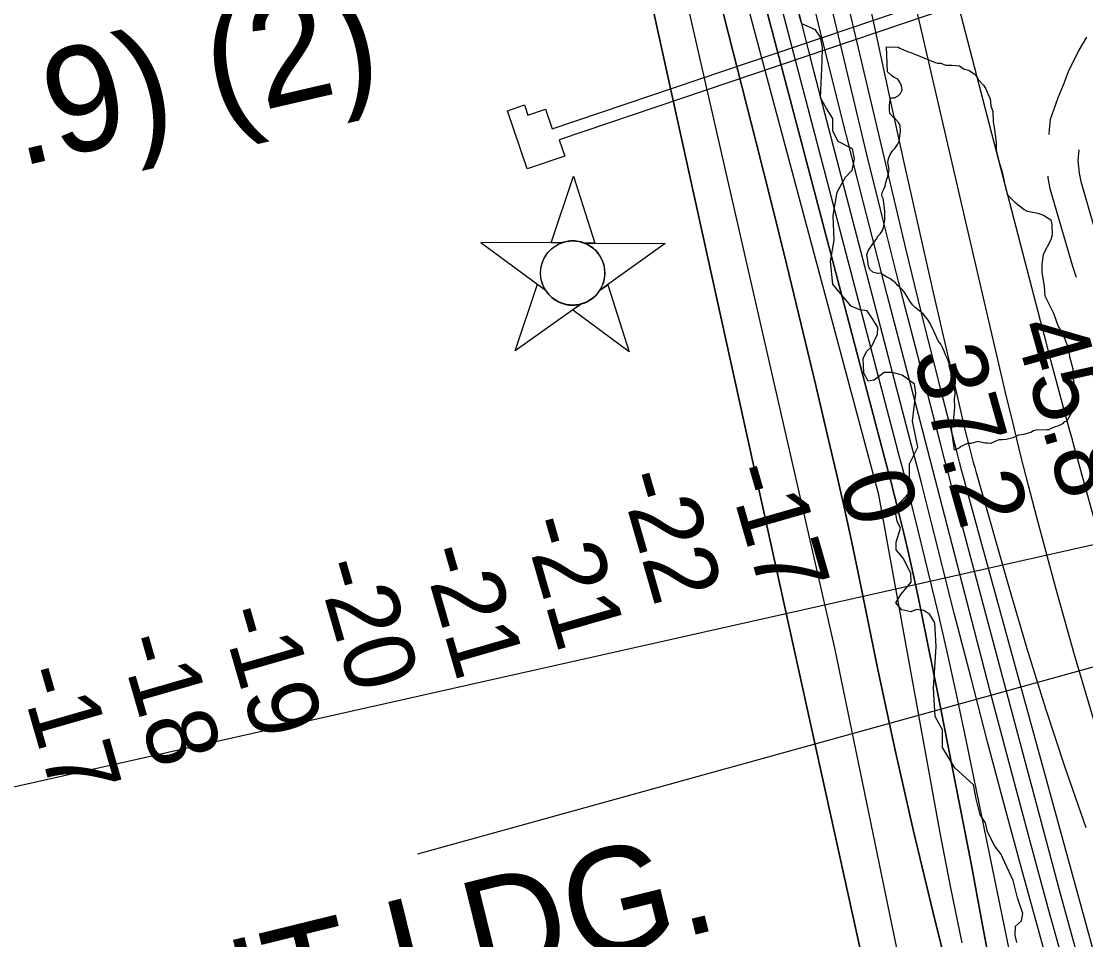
# Model space of a CAD drawing. Extents: x 3250478 to 3288318, y 788638 to 816472.
# Drawn here: x 3277390 to 3278402, y 797315 to 798188 of the extents above; entities that cross this region are included whole.
import ezdxf

# ---------------------------------------------------------------- set-up
doc = ezdxf.new("R2010")
doc.units = 0
for name, color, linetype in [('V-CHAN-DOCK', 7, 'Continuous'), ('V-CHAN-NAID', 7, 'Continuous'), ('V-RIVR-EDGE', 7, 'Continuous'), ('V-RIVR-RANG', 7, 'Continuous'), ('V-ROAD-CNTR', 7, 'Continuous'), ('V-SITE-VEGE', 7, 'Continuous'), ('V-TOPO-DPTH', 7, 'Continuous'), ('V-TOPO-GNAM-IDEN', 7, 'Continuous'), ('V-TOPO-MAJR', 7, 'Continuous'), ('V-TOPO-MINR', 7, 'Continuous'), ('V-TOPO-WATR', 7, 'Continuous'), ('V-UTIL-LINE', 7, 'Continuous')]:
    doc.layers.add(name, color=color, linetype=linetype)

msp = doc.modelspace()

# ---------------------------------------------------------------- linework, layer by layer
at = {"layer": 'V-CHAN-DOCK'}
msp.add_lwpolyline([(3278359.2, 798216.1), (3278300.3, 798196.2), (3278295.8, 798209.5), (3277901.3, 798075.7), (3277906.5, 798060.2), (3277870.8, 798048.1), (3277852.1, 798103.4), (3277868.2, 798108.8), (3277871.4, 798099.1), (3277888.3, 798104.8), (3277894.7, 798086.1), (3278291.3, 798220.6), (3278287.1, 798233.2), (3278337.5, 798250.3), (3278324.5, 798288.5), (3278333.6, 798291.5), (3278359.2, 798216.1)], dxfattribs=at)
at = {"layer": 'V-CHAN-NAID'}
for points in [[(3277903.2, 797977.7), (3277893.6, 797977.7), (3277914.8, 798041.2), (3277935, 797977.4), (3277925.4, 797977.5), (3277923.8, 797978.1), (3277921.7, 797978.7), (3277919.7, 797979.2), (3277917.6, 797979.5), (3277916.5, 797979.6), (3277914.9, 797979.7), (3277913.2, 797979.7), (3277911.9, 797979.6), (3277909.9, 797979.4), (3277908.6, 797979.2), (3277906.8, 797978.8), (3277905.3, 797978.4), (3277904.2, 797978)], [(3277903.2, 797977.7), (3277826.7, 797978.2), (3277888.3, 797932.8), (3277887.2, 797934.7), (3277886.4, 797936.3), (3277885.5, 797938.3), (3277884.8, 797940.4), (3277884.5, 797941.7), (3277884.1, 797943.3), (3277883.9, 797944.8), (3277883.7, 797946.4), (3277883.6, 797948.1), (3277883.6, 797949.7), (3277883.7, 797951.8), (3277883.9, 797953.4), (3277884.3, 797955.6), (3277884.7, 797957.5), (3277885.3, 797959.4), (3277886, 797961.1), (3277886.7, 797962.7), (3277887.5, 797964.2), (3277888.6, 797965.9), (3277889.6, 797967.4), (3277890.6, 797968.7), (3277891.6, 797969.8), (3277892.9, 797971.1), (3277894, 797972.1), (3277895.7, 797973.5), (3277896.9, 797974.4), (3277898.6, 797975.4), (3277900.3, 797976.4), (3277901.8, 797977.1)], [(3277925.4, 797977.5), (3278001.9, 797977), (3277939.7, 797932.4), (3277940.6, 797933.9), (3277941.6, 797935.8), (3277942.3, 797937.4), (3277943, 797939.3), (3277943.6, 797941.1), (3277944, 797942.7), (3277944.3, 797944.8), (3277944.5, 797946.3), (3277944.6, 797948.5), (3277944.6, 797950.6), (3277944.4, 797952.8), (3277944.2, 797954.6), (3277943.7, 797956.8), (3277943, 797958.9), (3277942.3, 797960.9), (3277941.6, 797962.4), (3277940.6, 797964.3), (3277939.6, 797966), (3277938.3, 797967.7), (3277937.1, 797969.3), (3277935.8, 797970.6), (3277934.2, 797972.2), (3277932.4, 797973.6), (3277930.8, 797974.7), (3277928.9, 797975.9), (3277927.4, 797976.6)], [(3277921.7, 797919.5), (3277859.4, 797875), (3277880.6, 797938.5), (3277888.3, 797932.8), (3277888.9, 797931.8), (3277890.3, 797930), (3277891.5, 797928.6), (3277893, 797927.1), (3277894.4, 797925.8), (3277895.8, 797924.7), (3277897.2, 797923.7), (3277898.9, 797922.6), (3277900.6, 797921.7), (3277902.4, 797920.9), (3277903.9, 797920.4), (3277905.5, 797919.8), (3277907.7, 797919.3), (3277909.3, 797919), (3277911.3, 797918.7), (3277912.8, 797918.6), (3277914.7, 797918.6), (3277916.4, 797918.7), (3277918.1, 797918.9), (3277920, 797919.2)], [(3277939.7, 797932.4), (3277947.5, 797938), (3277967.7, 797874.3), (3277913.9, 797914), (3277921.7, 797919.5), (3277923.3, 797920), (3277924.9, 797920.6), (3277927.1, 797921.5), (3277928.8, 797922.4), (3277930.7, 797923.5), (3277932.4, 797924.7), (3277934, 797925.9), (3277935.3, 797927.1), (3277936.7, 797928.5), (3277937.9, 797929.9), (3277939, 797931.4)]]:
    msp.add_lwpolyline(points, close=True, dxfattribs=at)
msp.add_circle((3277914.1, 797949.1), 30.5, dxfattribs=at)
at = {"layer": 'V-RIVR-EDGE'}
for points in [[(3278193.8, 797913.3), (3278186.9, 797914.2), (3278178.6, 797917.7), (3278168.2, 797929.9), (3278161.3, 797938.6), (3278159.2, 797959.9), (3278162.7, 797980.3), (3278161.5, 798003.8), (3278165.4, 798025.9), (3278173.3, 798040.3), (3278179.8, 798046.8), (3278182, 798057.6), (3278179.9, 798067.2), (3278166.4, 798074.2), (3278161.2, 798083.8), (3278161.2, 798095.9), (3278155.2, 798105.5), (3278149.6, 798115.5), (3278151, 798150.3), (3278151.4, 798163.8), (3278149.7, 798173.3), (3278144.9, 798180.3), (3278131.9, 798186), (3278129.3, 798193.8)], [(3278336.2, 797312.7), (3278334.5, 797319.6), (3278335, 797328.3), (3278340.6, 797333.5), (3278341.9, 797340.5), (3278336.8, 797355.2), (3278332.5, 797371.8), (3278320.8, 797397), (3278315.2, 797404.4), (3278308.2, 797417.9), (3278306.5, 797426.6), (3278301.3, 797434), (3278297.4, 797449.2), (3278294.9, 797462.7), (3278277.1, 797478.8), (3278265.4, 797498), (3278265.4, 797515), (3278258.5, 797527.6), (3278256.8, 797554.5), (3278259.5, 797594.1), (3278258.3, 797616.7), (3278253.5, 797624.5), (3278247.9, 797628.4), (3278240.9, 797629.3), (3278235.3, 797627.2), (3278227, 797628.9), (3278221, 797635.5), (3278225.8, 797643.7), (3278235.8, 797655.4), (3278235.4, 797663.7), (3278228, 797678), (3278221.5, 797685.9), (3278221.5, 797693.3), (3278225.5, 797706.7), (3278222.5, 797713.3), (3278220.3, 797725), (3278225.1, 797730.7), (3278233, 797739.3), (3278234.3, 797755.4), (3278234.3, 797767.6), (3278242.2, 797783.6), (3278237, 797808.4), (3278240.1, 797834.9), (3278238.9, 797843.6), (3278227.2, 797851.9), (3278218, 797854.6), (3278210.2, 797854.6), (3278200.6, 797847.2), (3278195, 797846.4), (3278190.6, 797853.8), (3278190.2, 797867.7), (3278193.3, 797874.6), (3278198.1, 797878.9), (3278203.8, 797891.1), (3278204.2, 797897.2), (3278199.5, 797904.6), (3278193.8, 797913.3)]]:
    msp.add_lwpolyline(points, dxfattribs=at)
at = {"layer": 'V-RIVR-RANG'}
msp.add_line((3278634.1, 797636.8), (3277766.6, 797396.9), dxfattribs=at)
at = {"layer": 'V-ROAD-CNTR'}
for points in [[(3278402.3, 798173.4), (3278395.2, 798160.8), (3278384.9, 798140.2), (3278380.1, 798127.5), (3278375.2, 798115.7), (3278372.5, 798108.4), (3278367.8, 798095), (3278367, 798085.3), (3278366.5, 798080.9)], [(3278394.9, 798066.2), (3278394.9, 798066.1), (3278394, 798056), (3278395.3, 798044), (3278396.8, 798036.2), (3278416.2, 797969.2)], [(3278365.5, 798041.2), (3278365.6, 798039.7), (3278367.5, 798029.3), (3278389, 797955.5), (3278392.6, 797945)]]:
    msp.add_lwpolyline(points, dxfattribs=at)
at = {"layer": 'V-SITE-VEGE'}
for points in [[(3278277, 797780.6), (3278274.1, 797801), (3278275.3, 797804.1), (3278276.1, 797807.4), (3278276.3, 797811.4), (3278277.2, 797821.6), (3278277, 797829.2), (3278277.4, 797834.7), (3278276.9, 797841.4), (3278276.8, 797844.5), (3278276.4, 797848.5), (3278275.4, 797852.4), (3278271.6, 797863.9), (3278270, 797868.2), (3278268.4, 797871.2), (3278267, 797874.8), (3278265.4, 797878.4), (3278263.8, 797881.4), (3278261.5, 797884.7), (3278257.3, 797893.8), (3278253.7, 797901), (3278251.8, 797904.3), (3278249.5, 797907.3), (3278247, 797910.3), (3278243.9, 797912.7), (3278239.5, 797916.2), (3278236.9, 797918.9), (3278234.4, 797922.5), (3278231.5, 797927), (3278229.6, 797930.3), (3278227.7, 797932.7), (3278222.9, 797937.1), (3278220.7, 797939.8), (3278218.2, 797941.6), (3278215.4, 797943.9), (3278212.6, 797945.1), (3278210.1, 797946.8), (3278206.7, 797948.9), (3278203.6, 797948.5), (3278199.3, 797949.9), (3278196.5, 797952.5), (3278195.2, 797955.6), (3278194.3, 797962.9), (3278193.6, 797966.5), (3278195, 797970.2), (3278199.4, 797976.8), (3278202.4, 797980.9), (3278204.4, 797984.3), (3278206.5, 797986.8), (3278208.5, 797989.6), (3278209.6, 797993.6), (3278210.7, 797999.5), (3278210.8, 798003.8), (3278210.7, 798007.7), (3278209.9, 798016), (3278209.1, 798019.9), (3278207.8, 798022.6), (3278208.3, 798025.7), (3278209.8, 798028.8), (3278210.9, 798031.6), (3278211.7, 798035), (3278214.2, 798043.3), (3278214.7, 798047.6), (3278214.3, 798051), (3278213.6, 798054.3), (3278214.1, 798057.7), (3278215.8, 798061.7), (3278217.9, 798065.2), (3278220.3, 798067.4), (3278222.6, 798071.1), (3278224.3, 798074.5), (3278224.8, 798078.8), (3278225.6, 798084.1), (3278225.4, 798089.3), (3278223.8, 798092.3), (3278220.9, 798095.3), (3278218.7, 798097.3), (3278215.6, 798100.6), (3278215.2, 798104.6), (3278215.1, 798107.6), (3278215.5, 798112.2), (3278216.4, 798115.6), (3278220, 798115.7), (3278223.3, 798117.4), (3278225.7, 798119.6), (3278227.2, 798123), (3278226.4, 798126.9), (3278224.8, 798130.6), (3278223.2, 798133.3), (3278220.1, 798134.7), (3278217, 798136.7), (3278213.2, 798140.3), (3278212.2, 798164), (3278223.4, 798163.7), (3278225.1, 798162.7), (3278228.4, 798161.1), (3278232.2, 798159.6), (3278235.5, 798158.6), (3278237.6, 798157.6), (3278258.4, 798149.1), (3278260.6, 798148.6)], [(3278260.6, 798148.6), (3278263.9, 798148.7), (3278268.2, 798146.7), (3278270.9, 798146.7), (3278274.7, 798146.8), (3278281.8, 798146), (3278286.2, 798142.9), (3278290.5, 798141.9), (3278295.5, 798138.3), (3278297.2, 798136.7), (3278299.4, 798133), (3278304.5, 798127.8), (3278306.7, 798124), (3278309.6, 798117.1), (3278310.8, 798115), (3278311.5, 798108), (3278313.3, 798102.6), (3278313.6, 798092.9), (3278314.9, 798085.4), (3278316.4, 798073), (3278316.6, 798065.4), (3278319.7, 798053.1), (3278322, 798046.2), (3278323.9, 798038.1), (3278324.6, 798032.7), (3278327, 798023.6), (3278334.3, 798016.3), (3278343.1, 798009.5), (3278345.9, 798008), (3278348, 798007.5), (3278356.2, 798006.1), (3278361.6, 798004.1), (3278368.3, 797999.5), (3278369.5, 797995.2), (3278369.8, 797985.5), (3278368.3, 797980.6), (3278361.1, 797966.8), (3278359.8, 797957.6), (3278360, 797949.5), (3278362, 797936.6), (3278362.9, 797927.5), (3278369.2, 797914.7), (3278370.9, 797911), (3278375, 797899.2), (3278380.2, 797890.2), (3278384.9, 797877.9), (3278386.2, 797869.8), (3278389.2, 797858), (3278389.5, 797850.5), (3278391.4, 797838.6), (3278391.2, 797830), (3278388.3, 797816.9), (3278383.2, 797808.1), (3278381, 797807.5), (3278379.5, 797805.9), (3278375.2, 797803.6), (3278372.5, 797803), (3278368.8, 797801.2), (3278366.7, 797800.1), (3278364.5, 797800), (3278354.3, 797799.7), (3278352.1, 797799.1), (3278349.5, 797797.4), (3278342.5, 797795.6), (3278337.6, 797794.9), (3278332.3, 797792.6), (3278325.9, 797790.8), (3278322.1, 797790.6), (3278318.9, 797790.5), (3278314.6, 797788.8), (3278311.4, 797787.1), (3278308.2, 797787.5), (3278306, 797787.5), (3278298.9, 797788.9), (3278298.4, 797788.8), (3278296.8, 797788.3), (3278292.5, 797787.1), (3278289.3, 797787), (3278282.3, 797784), (3278281.8, 797782.9), (3278279.2, 797781.8), (3278277, 797780.6)]]:
    msp.add_lwpolyline(points, dxfattribs=at)
at = {"layer": 'V-TOPO-DPTH'}
for points in [[(3278396, 797182.5), (3278341.9, 797378.8), (3278325.2, 797440.4), (3278308.7, 797502.1), (3278292.6, 797563.9), (3278276.7, 797625.8), (3278255.7, 797709), (3278250.6, 797729.3), (3278245.4, 797749.7), (3278240.1, 797770), (3278234.8, 797790.3), (3278161.7, 798070.6), (3278143.7, 798139.9), (3278126, 798209.2), (3278108.7, 798278.7), (3278091.6, 798348.2), (3278067.1, 798448.5), (3278062.3, 798467.9), (3278057.5, 798487.3), (3278052.7, 798506.6), (3278047.8, 798525.9), (3278043.5, 798542.7)], [(3277974, 798523.5), (3277980.3, 798498.6), (3277984.3, 798482.9), (3277988.3, 798467.1), (3277992.3, 798451.4), (3277996.3, 798435.6), (3278088.4, 798073.2), (3278102.9, 798015.6), (3278117.2, 797957.9), (3278131.2, 797900.1), (3278145.1, 797842.3), (3278157.3, 797790.4), (3278164.7, 797758.5), (3278172, 797726.5), (3278178.9, 797694.5), (3278185.6, 797662.4), (3278204.2, 797572.4), (3278220.6, 797495.5), (3278237.8, 797418.7), (3278256.2, 797342.2), (3278275.4, 797265.8)], [(3278275.4, 797265.8), (3278256.2, 797342.2), (3278237.8, 797418.7), (3278220.6, 797495.5), (3278204.2, 797572.4), (3278185.6, 797662.4), (3278178.9, 797694.5), (3278172, 797726.5), (3278164.7, 797758.5), (3278157.3, 797790.4), (3278145.1, 797842.3), (3278131.2, 797900.1), (3278117.2, 797957.9), (3278102.9, 798015.6), (3278088.4, 798073.2), (3277996.3, 798435.6), (3277992.3, 798451.4), (3277988.3, 798467.1), (3277984.3, 798482.9), (3277980.3, 798498.6), (3277974, 798523.5)], [(3278201.4, 796943.3), (3278217.1, 796969.9), (3278226.1, 797086.5), (3278188.7, 797299.5), (3277952.2, 798373.4), (3277917.5, 798507.9)], [(3277917.5, 798507.9), (3277952.2, 798373.4), (3278188.7, 797299.5), (3278226.1, 797086.5), (3278217.1, 796969.9), (3278201.4, 796943.3)], [(3278043.5, 798407.8), (3278215.1, 797755.8), (3278216.9, 797748.9), (3278218.7, 797742.1), (3278220.4, 797735.2), (3278222.1, 797728.3), (3278228.6, 797701.8), (3278233.4, 797681.7), (3278238, 797661.5), (3278242.4, 797641.3), (3278246.6, 797621), (3278260.4, 797552.2), (3278271.3, 797497.4), (3278282.1, 797442.6), (3278292.6, 797387.8), (3278302.9, 797332.9), (3278315.3, 797266.8)], [(3278043.5, 798407.8), (3278215.1, 797755.8), (3278216.9, 797748.9), (3278218.7, 797742.1), (3278220.4, 797735.2), (3278222.1, 797728.3), (3278228.6, 797701.8), (3278233.4, 797681.7), (3278238, 797661.5), (3278242.4, 797641.3), (3278246.6, 797621), (3278260.4, 797552.2), (3278271.3, 797497.4), (3278282.1, 797442.6), (3278292.6, 797387.8), (3278302.9, 797332.9), (3278315.3, 797266.8)]]:
    msp.add_lwpolyline(points, dxfattribs=at)
at = {"layer": 'V-TOPO-MAJR'}
msp.add_lwpolyline([(3278424.4, 797248.2), (3278288.7, 797743.4), (3278286.4, 797752), (3278284, 797760.7), (3278281.8, 797769.4), (3278279.5, 797778.1), (3278265.8, 797830.7), (3278256.9, 797865.8), (3278248.1, 797900.9), (3278239.5, 797936), (3278231, 797971.2), (3278108.6, 798488.8), (3278107.5, 798493.8), (3278106.3, 798498.7), (3278105.2, 798503.7), (3278089.2, 798555.3)], dxfattribs=at)
at = {"layer": 'V-TOPO-MINR'}
for points in [[(3278559.9, 797172.3), (3278391.3, 797782.1), (3278390.1, 797786.4), (3278388.9, 797790.6), (3278387.8, 797794.9), (3278386.6, 797799.1), (3278378.7, 797828.3), (3278373.6, 797847.1), (3278368.6, 797866), (3278363.6, 797884.8), (3278358.6, 797903.7), (3278201.8, 798507.5), (3278199.9, 798515), (3278198, 798522.6), (3278196.3, 798530.1), (3278194.6, 798537.7), (3278179.5, 798580.2)], [(3278522, 797191.9), (3278450.3, 797398.4), (3278429.5, 797460.7), (3278409.5, 797523.2), (3278390.9, 797586.2), (3278373.2, 797649.5), (3278354.8, 797717.9), (3278347.2, 797747.2), (3278339.7, 797776.5), (3278332.5, 797806), (3278325.4, 797835.4), (3278287.7, 797997.9), (3278267.7, 798084), (3278247.7, 798170.1), (3278227.7, 798256.2), (3278207.7, 798342.3), (3278178.3, 798469.1), (3278173.1, 798491.9), (3278167.9, 798514.6), (3278162.9, 798537.4), (3278157.9, 798560.3), (3278153.5, 798573)], [(3278386.1, 797273.3), (3278366.6, 797343.3), (3278347.5, 797413.4), (3278328.7, 797483.6), (3278310.3, 797553.8), (3278272.5, 797699.6), (3278265.5, 797726.5), (3278258.5, 797753.4), (3278251.5, 797780.3), (3278244.5, 797807.2), (3278213, 797928.3), (3278190.4, 798015.8), (3278168.2, 798103.4), (3278146.5, 798191.1), (3278125, 798278.9), (3278087.1, 798436.2), (3278080.4, 798463.6), (3278073.8, 798491.1), (3278067, 798518.5), (3278060.3, 798546), (3278059.9, 798547.2)], [(3278401.6, 797272.5), (3278389, 797317.5), (3278376.6, 797362.6), (3278364.5, 797407.7), (3278279.4, 797727.1), (3278275.4, 797742.1), (3278271.4, 797757.1), (3278267.5, 797772.1), (3278263.6, 797787.2), (3278239.8, 797878.8), (3278224.1, 797939.7), (3278208.7, 798000.7), (3278193.7, 798061.7), (3278178.9, 798122.9), (3278096.3, 798468.7), (3278093.1, 798481.8), (3278090, 798494.9), (3278086.9, 798508), (3278083.8, 798521.1), (3278074.4, 798551.2)], [(3278367.8, 797116.7), (3278288.4, 797503.9), (3278279.9, 797544.4), (3278271, 797584.9), (3278261.7, 797625.2), (3278252, 797665.5), (3278238.9, 797718.5), (3278235.5, 797732.2), (3278232.1, 797745.9), (3278228.6, 797759.5), (3278225, 797773.2), (3278103.7, 798236.3), (3278093, 798277.4), (3278082.4, 798318.6), (3278072, 798359.8), (3278061.8, 798401), (3278047, 798460.9), (3278044.2, 798472.2), (3278041.4, 798483.5), (3278038.5, 798494.8), (3278035.6, 798506), (3278027.2, 798538.2)], [(3278396, 797182.5), (3278341.9, 797378.8), (3278325.2, 797440.4), (3278308.7, 797502.1), (3278292.6, 797563.9), (3278276.7, 797625.8), (3278255.7, 797709), (3278250.6, 797729.3), (3278245.4, 797749.7), (3278240.1, 797770), (3278234.8, 797790.3), (3278161.7, 798070.6), (3278143.7, 798139.9), (3278126, 798209.2), (3278108.7, 798278.7), (3278091.6, 798348.2), (3278067.1, 798448.5), (3278062.3, 798467.9), (3278057.5, 798487.3), (3278052.7, 798506.6), (3278047.8, 798525.9), (3278043.5, 798542.7)], [(3278284.1, 797312.6), (3278273.3, 797364.7), (3278263.3, 797416.9), (3278205.1, 797738.2), (3278020.9, 798425.7), (3278014.4, 798450), (3278007.9, 798474.2), (3278001.3, 798498.5), (3277994.7, 798522.7), (3277993, 798528.7)], [(3277950.1, 798516.9), (3277967, 798449.2), (3278163.2, 797591.2), (3278255.4, 797144.8), (3278287.1, 796781.7)], [(3278275.4, 797265.8), (3278256.2, 797342.2), (3278237.8, 797418.7), (3278220.6, 797495.5), (3278204.2, 797572.4), (3278185.6, 797662.4), (3278178.9, 797694.5), (3278172, 797726.5), (3278164.7, 797758.5), (3278157.3, 797790.4), (3278145.1, 797842.3), (3278131.2, 797900.1), (3278117.2, 797957.9), (3278102.9, 798015.6), (3278088.4, 798073.2), (3277996.3, 798435.6), (3277992.3, 798451.4), (3277988.3, 798467.1), (3277984.3, 798482.9), (3277980.3, 798498.6), (3277974, 798523.5)], [(3278201.4, 796943.3), (3278217.1, 796969.9), (3278226.1, 797086.5), (3278188.7, 797299.5), (3277952.2, 798373.4), (3277917.5, 798507.9)], [(3278401.9, 797421.7), (3278382.4, 797478.2), (3278363.6, 797534.9), (3278346, 797591.9), (3278329.1, 797649.2), (3278297.7, 797759.3), (3278297.1, 797761.8), (3278296.4, 797764.2), (3278295.7, 797766.7), (3278295.1, 797769.1), (3278291.2, 797784.1), (3278288.7, 797794), (3278286.2, 797804), (3278283.8, 797813.9), (3278281.5, 797823.9), (3278257.7, 797927.6), (3278243.7, 797989.5), (3278229.8, 798051.4), (3278216.1, 798113.3), (3278202.7, 798175.3), (3278162, 798364.2)]]:
    msp.add_lwpolyline(points, dxfattribs=at)
at = {"layer": 'V-TOPO-WATR'}
msp.add_lwpolyline([(3278315.3, 797266.8), (3278302.9, 797332.9), (3278292.6, 797387.8), (3278282.1, 797442.6), (3278271.3, 797497.4), (3278260.4, 797552.2), (3278246.6, 797621), (3278242.4, 797641.3), (3278238, 797661.5), (3278233.4, 797681.7), (3278228.6, 797701.8), (3278222.1, 797728.3), (3278220.4, 797735.2), (3278218.7, 797742.1), (3278216.9, 797748.9), (3278215.1, 797755.8), (3278043.5, 798407.8)], dxfattribs=at)
at = {"layer": 'V-UTIL-LINE'}
msp.add_lwpolyline([(3274180.3, 796742), (3278434.3, 797696.7), (3279181.3, 797847.9), (3280704.9, 797706.3), (3281577.3, 797678.6)], dxfattribs=at)

# ---------------------------------------------------------------- texts
at = {"layer": 'V-CHAN-NAID'}
msp.add_text('TRANSMONTAIGNE (259.9) (2)', height=100, rotation=13.0616, dxfattribs=at).set_placement((3275861.2, 797695.7))
at = {"layer": 'V-RIVR-RANG'}
for s, rotation, p in [('45.8', 285.7783, (3278332.9, 797898.2)), ('37.2', 285.7783, (3278236.7, 797870.7)), ('-17', 286.0608, (3278059.5, 797761.3)), ('-22', 286.0608, (3277957.3, 797754.9)), ('0', 286.0608, (3278166.3, 797751.7)), ('-21', 286.0608, (3277865.7, 797711.5)), ('-21', 286.0608, (3277769.5, 797684.1)), ('-20', 286.0608, (3277669.3, 797670.9)), ('-19', 286.0608, (3277578.1, 797626.2)), ('-18', 286.0608, (3277481.7, 797599.5)), ('-17', 286.0608, (3277386.3, 797569.3))]:
    msp.add_text(s, height=67, rotation=rotation, dxfattribs=at).set_placement(p)
at = {"layer": 'V-TOPO-GNAM-IDEN'}
msp.add_text('FANCY POINT LDG.', height=100, rotation=13.812, dxfattribs=at).set_placement((3276843, 797028.3))

doc.saveas('drawing.dxf')
